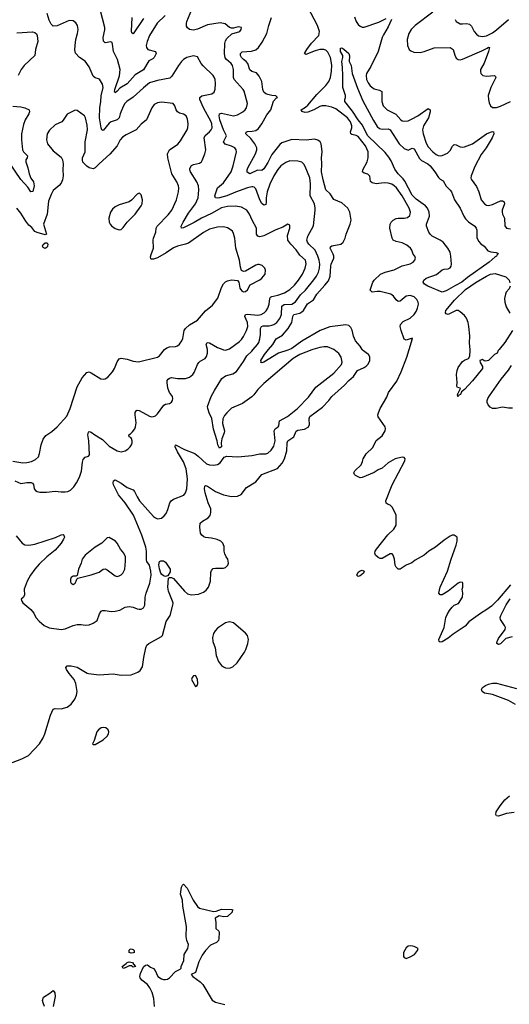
# Model space of a CAD drawing. Header units: inches. Extents: x 1550315 to 1685896, y 510706 to 640504.
# Tile 436 of 452: x 1652797 to 1657678, y 603473 to 613287. Entities that reach past the tile are written whole.
import ezdxf

# ---------------------------------------------------------------- set-up
doc = ezdxf.new("R2010")
doc.units = ezdxf.units.IN
doc.header["$MEASUREMENT"] = 0
doc.layers.add('B6650', color=7, linetype='Continuous')
doc.layers.add('B6651', color=7, linetype='Continuous')

msp = doc.modelspace()

# ---------------------------------------------------------------- linework, layer by layer
at = {"layer": 'B6650', "color": 5}
for points, elevation in [([(1652690, 605870.2), (1652819.4, 605920.6), (1652886.3, 605953.7), (1652994.7, 606070), (1653030.8, 606129.2), (1653048, 606170), (1653104, 606356), (1653130, 606414.8), (1653150, 606423), (1653210, 606418.4), (1653270, 606435.5), (1653310, 606465.5), (1653345.5, 606514.5), (1653364.2, 606555.8), (1653369.8, 606590), (1653358.2, 606670), (1653340.7, 606710), (1653290.9, 606770), (1653264.4, 606810), (1653257.6, 606830), (1653270, 606847.7), (1653310, 606846), (1653370, 606831.8), (1653470, 606774.4), (1653484.7, 606770), (1653590, 606755.3), (1653730, 606766), (1653810, 606752.4), (1653910, 606755.5), (1653975.9, 606784.1), (1653998.4, 606801.6), (1654022.5, 606837.5), (1654034, 606930), (1654054.9, 607025.1), (1654066.5, 607053.5), (1654084, 607070), (1654210, 607139.1), (1654220.9, 607150), (1654258.9, 607290), (1654296.8, 607350), (1654325, 607450), (1654325.9, 607470), (1654321.5, 607490), (1654279.4, 607590), (1654273.5, 607630), (1654280.6, 607719.4), (1654290, 607728.2), (1654310, 607727.4), (1654330, 607715.8), (1654440.3, 607590), (1654470, 607564), (1654510, 607553.6), (1654579.4, 607560.6), (1654630, 607581.3), (1654657.6, 607602.4), (1654679.6, 607630), (1654700.5, 607690), (1654702, 607778), (1654710, 607798), (1654724.5, 607815.5), (1654750, 607820.7), (1654830, 607820.7), (1654850, 607827.3), (1654871.4, 607848.6), (1654878, 607870), (1654877, 607890), (1654871.8, 607910), (1654854.7, 607934.7), (1654842.7, 607962.7), (1654836.2, 607990), (1654835.6, 608035.6), (1654822.7, 608070), (1654801.2, 608090), (1654764.9, 608104.9), (1654710, 608119.8), (1654650, 608126.3), (1654632.8, 608132.8), (1654612.3, 608150), (1654600.7, 608170), (1654591.7, 608228.3), (1654595.1, 608270), (1654619.3, 608290), (1654677.8, 608322.2), (1654695, 608345), (1654704.2, 608375.8), (1654702.9, 608410), (1654676.5, 608470), (1654645.5, 608570), (1654639.3, 608610), (1654643, 608637), (1654650, 608643.1), (1654670, 608635.8), (1654750, 608583.2), (1654830, 608550.3), (1654910, 608535.3), (1654970, 608538.4), (1655004.7, 608555.3), (1655057.2, 608622.8), (1655150, 608679.5), (1655210, 608753.1), (1655367.7, 608812.3), (1655414.6, 608865.5), (1655438.7, 608910), (1655459.1, 608990), (1655465.2, 609070), (1655471.3, 609088.7), (1655530, 609128.9), (1655553.9, 609186.1), (1655570, 609195.6), (1655635.2, 609204.8), (1655672.9, 609227.1), (1655686.2, 609250), (1655682.2, 609310), (1655690, 609333.4), (1655815.2, 609424.8), (1655878.3, 609490), (1655909.3, 609530.7), (1656036.9, 609643.1), (1656079.8, 609690), (1656125.3, 609730), (1656166.2, 609790), (1656230, 609820.2), (1656250, 609834.7), (1656270, 609854.3), (1656288, 609890), (1656287.1, 609927.1), (1656273.7, 609950), (1656213.6, 609993.6), (1656209.8, 610000)], 620), ([(1652730, 608886.8), (1652830, 608869.3), (1652870, 608871.9), (1652916.1, 608883.9), (1652956.5, 608903.5), (1652984.4, 608930), (1652996.2, 608963.8), (1653010.8, 609050), (1653030, 609105.5), (1653058.2, 609141.8), (1653116.9, 609183.1), (1653171.6, 609230), (1653265.9, 609334.1), (1653300.3, 609410), (1653370, 609626.8), (1653421.3, 609718.7), (1653468.3, 609771.7), (1653490, 609776.4), (1653510, 609768.7), (1653607.3, 609707.3), (1653630, 609703.2), (1653650, 609706.3), (1653677.5, 609722.5), (1653723.3, 609776.7), (1653742.3, 609810), (1653770, 609878), (1653790, 609908.2), (1653810, 609913.7), (1653870, 609901.7), (1653930, 609882.6), (1653981.7, 609878.3), (1654170, 609921.7), (1654190, 609935.8), (1654240.9, 609999.1), (1654242.1, 610000)], 680), ([(1652749.2, 608689.2), (1652810, 608665.3), (1652870, 608674.3), (1652913.1, 608673.1), (1652926.7, 608666.7), (1652934.6, 608654.6), (1652943.1, 608610), (1652954.3, 608594.3), (1652970, 608584.9), (1652997.4, 608577.4), (1653063.5, 608576.5), (1653150, 608588.7), (1653210, 608580.3), (1653250, 608580.4), (1653276.1, 608583.9), (1653303.8, 608596.2), (1653338.4, 608630), (1653364.2, 608670), (1653392.2, 608727.8), (1653412.8, 608787.2), (1653422.2, 608877.7), (1653430, 608902.8), (1653450, 608924.9), (1653482.5, 608937.5), (1653494, 608950), (1653487.6, 609090), (1653475.4, 609150), (1653483.3, 609176.7), (1653490, 609181.6), (1653510, 609176.5), (1653547.9, 609147.9), (1653623, 609103), (1653690, 609037.1), (1653770, 608988.5), (1653810, 608978.3), (1653849.4, 608990), (1653873.8, 609006.2), (1653899.7, 609030), (1653913.3, 609050), (1653918.7, 609070), (1653919.5, 609090), (1653912.5, 609112.5), (1653904, 609124), (1653888, 609130), (1653886, 609150), (1653901.2, 609158.8), (1653920.7, 609179.3), (1653943.7, 609210), (1653952.7, 609230), (1653957.6, 609270), (1653947.8, 609350), (1653950, 609371), (1653962.7, 609390), (1653970, 609395.5), (1653990, 609390.3), (1654090, 609334.4), (1654110, 609328.2), (1654130, 609330.6), (1654150, 609339.1), (1654170, 609357.3), (1654235.1, 609444.9), (1654250, 609453.4), (1654290, 609463), (1654310, 609474), (1654322, 609490), (1654324.5, 609510), (1654320.7, 609530), (1654290.9, 609570.9), (1654275, 609615.1), (1654266.6, 609670), (1654268.7, 609690), (1654277.4, 609702.6), (1654290, 609713.4), (1654310, 609720.3), (1654370, 609711.6), (1654450, 609710.4), (1654490, 609724.4), (1654522.9, 609750), (1654538.3, 609770), (1654569.8, 609850.2), (1654583, 609870), (1654597.2, 609882.8), (1654647.3, 609910), (1654661, 609930), (1654670, 609964.7), (1654670.8, 609990), (1654668.2, 610000)], 660), ([(1652762, 608142), (1652820.7, 608070), (1652850, 608052.7), (1652888.7, 608048.7), (1652950, 608058.5), (1653154.2, 608125.9), (1653211, 608151), (1653230, 608156), (1653238, 608150), (1653242.8, 608130), (1653235.5, 608110), (1653210.3, 608070), (1653150, 608000.5), (1653067.6, 607932.4), (1652990, 607858.5), (1652948, 607810), (1652904.7, 607750), (1652872.6, 607690), (1652843.6, 607610), (1652846.5, 607550), (1652832.3, 607527.7), (1652812.7, 607510), (1652817.1, 607490), (1652830, 607475.5), (1652909, 607409), (1652937.1, 607370), (1652958.4, 607330), (1652990, 607290.6), (1653040.7, 607250), (1653090, 607225.7), (1653210, 607208.8), (1653250, 607216), (1653330, 607248.9), (1653370, 607260.3), (1653410, 607260.3), (1653450, 607252), (1653490, 607253.7), (1653530, 607270.4), (1653570, 607299.1), (1653593.6, 607366.4), (1653610, 607393), (1653622, 607398), (1653650, 607399.5), (1653710, 607387.2), (1653749.7, 607390.3), (1653797.1, 607402.9), (1653850, 607430.4), (1653890, 607439.3), (1653930, 607433), (1653970, 607414.8), (1653990, 607410.7), (1654010, 607410.8), (1654030, 607424.9), (1654045.2, 607450), (1654049.5, 607529.5), (1654056.9, 607570), (1654094.5, 607670), (1654109, 607750), (1654105, 607790), (1654090.6, 607850), (1654066.2, 607886.2), (1654061.6, 607901.6), (1654062, 607990), (1654055.7, 608030), (1654015.9, 608150), (1653931.4, 608350), (1653850, 608471.8), (1653782, 608550), (1653733.6, 608650), (1653729.8, 608670), (1653733.2, 608690), (1653750, 608700.5), (1653810, 608666.4), (1653870, 608624.9), (1653930, 608600.3), (1653943.1, 608583.1), (1653966.9, 608530), (1653991.4, 608490), (1654130, 608335.5), (1654150, 608320.5), (1654170, 608313.4), (1654210, 608317.3), (1654238.8, 608341.2), (1654256.4, 608363.6), (1654275.3, 608404.7), (1654295.4, 608470), (1654307.9, 608492.1), (1654331, 608509), (1654432.7, 608547.3), (1654449.7, 608570.3), (1654462, 608610), (1654470.7, 608709.3), (1654458.5, 608810), (1654430, 608879.7), (1654370, 608980.5), (1654348.6, 609030), (1654349.3, 609050), (1654441.4, 609001.4), (1654543.9, 608963.9), (1654577.9, 608937.9), (1654659.5, 608859.5), (1654690, 608848.5), (1654730, 608846.4), (1654770, 608853), (1654794.5, 608870), (1654834.5, 608925.5), (1654862.5, 608937.5), (1654970, 608930.3), (1655010, 608932.6), (1655110, 608943.9), (1655190, 608960.7), (1655250, 608960.3), (1655270, 608967.7), (1655304.3, 608995.7), (1655330, 609037.1), (1655342.6, 609090), (1655335.3, 609190), (1655344.4, 609210), (1655373.6, 609230), (1655380.1, 609239.9), (1655388.4, 609290), (1655468.7, 609331.3), (1655566.9, 609413.1), (1655676.9, 609523.1), (1655750, 609625.2), (1655930, 609764.9), (1656005.4, 609850), (1656012.1, 609872.1), (1656003.6, 609923.6), (1655978.7, 609958.7), (1655930, 609999.1), (1655927.9, 610000)], 640), ([(1655718.5, 610000), (1655710, 609997.5), (1655590, 609949.8), (1655522, 609910), (1655230, 609662.4), (1655170, 609599.7), (1655133, 609547), (1655113.2, 609526.8), (1655017.1, 609462.9), (1654910, 609415.8), (1654861.1, 609370), (1654838.7, 609341.3), (1654823.5, 609310), (1654820.6, 609260.6), (1654837.6, 609190), (1654837.3, 609170), (1654812, 609110), (1654806.8, 609070), (1654810.5, 609029.5), (1654790, 609015.3), (1654774, 609050), (1654766, 609090), (1654730, 609204), (1654713.4, 609313.4), (1654686, 609370), (1654671.8, 609410), (1654669.5, 609430), (1654707.8, 609530), (1654738, 609590), (1654812.7, 609710), (1654850, 609735.8), (1654923.7, 609756.3), (1654958.5, 609781.5), (1655030, 609878.9), (1655062.1, 609937.9), (1655110, 609982.9), (1655124.8, 610000)], 640), ([(1654821.1, 610000), (1654830, 609996.5), (1654850, 609993.7), (1654869.4, 610000)], 660), ([(1655487.1, 610000), (1655470, 609992), (1655378, 609962), (1655230, 609874), (1655210, 609867.3), (1655198, 609870), (1655203.1, 609876.9), (1655202.4, 609890), (1655237.4, 609950), (1655279.2, 610000)], 620), ([(1657690, 607652.8), (1657559.5, 607500.5), (1657499.1, 607440.9), (1657452.8, 607407.2), (1657390, 607369.8), (1657276.4, 607283.6), (1657237, 607243), (1657119, 607161), (1657070, 607120.8), (1657010, 607085.6), (1656990, 607081.2), (1656979, 607090), (1656975.1, 607110), (1657029.7, 607230), (1657047, 607327), (1657060.2, 607359.8), (1657081.9, 607398.1), (1657108, 607432), (1657130, 607450.4), (1657171.5, 607468.5), (1657212.3, 607530), (1657214, 607570), (1657209, 607610), (1657215.3, 607630), (1657215.3, 607670), (1657210, 607678), (1657190, 607679), (1657170, 607669), (1657070, 607591.8), (1657010, 607555.1), (1656990, 607554), (1656977.2, 607570), (1656989.4, 607630), (1657062.7, 607790), (1657097.2, 607910), (1657148.9, 608048.9), (1657157.2, 608090), (1657158, 608130), (1657128.4, 608148.4), (1657110, 608148.7), (1657090, 608139), (1657030, 608099.3), (1656941, 608030), (1656876, 607990), (1656830, 607949.2), (1656740.7, 607899.3), (1656705.4, 607874.6), (1656650, 607849), (1656590, 607809.3), (1656570, 607809.4), (1656549.2, 607830), (1656542, 607850), (1656535.3, 607910), (1656522, 607950), (1656510, 607962), (1656490, 607962.7), (1656410, 607917.2), (1656390, 607917.3), (1656370, 607925.6), (1656344.5, 607950), (1656337.1, 607970), (1656341.8, 607990), (1656354, 608010), (1656468.5, 608151.5), (1656528.2, 608210), (1656549.7, 608250), (1656549.2, 608349.2), (1656544.7, 608364.7), (1656509.3, 608429.3), (1656489.2, 608449.2), (1656470, 608454), (1656450, 608468.7), (1656447, 608490), (1656512, 608650), (1656635.8, 608890), (1656639.7, 608910), (1656630, 608923.6), (1656610, 608925.8), (1656541.1, 608910), (1656470.2, 608870), (1656410, 608817.4), (1656370, 608799.7), (1656330, 608774.6), (1656210, 608723), (1656190, 608719.3), (1656144, 608744), (1656134, 608754), (1656129, 608770), (1656137.2, 608790), (1656200.5, 608850), (1656216.2, 608883.8), (1656220.5, 608910), (1656250, 608960.4), (1656316.6, 609023.4), (1656350, 609093), (1656410, 609139.5), (1656442.2, 609190), (1656445.7, 609210), (1656442.2, 609230), (1656372.4, 609330), (1656368.7, 609350), (1656374.2, 609370), (1656391.8, 609410), (1656455.8, 609524.3), (1656474.5, 609570), (1656556, 609684), (1656601.8, 609778.2), (1656657.7, 609922.3), (1656680.1, 610000)], 580), ([(1657576.5, 610000), (1657568.4, 609990), (1657556.4, 609963.6), (1657529.5, 609950), (1657470, 609889.8), (1657443.3, 609883.3), (1657427, 609887), (1657410, 609898.5), (1657384.4, 609890), (1657387.2, 609870), (1657410.9, 609830.9), (1657411.2, 609808.8), (1657312.5, 609687.5), (1657230, 609600.5), (1657202, 609578), (1657190.3, 609550), (1657174.9, 609545.1), (1657170, 609529.6), (1657166, 609530), (1657162.7, 609550), (1657192.7, 609610), (1657190, 609615.3), (1657162, 609622), (1657153.6, 609633.6), (1657157.2, 609670), (1657152.1, 609752.1), (1657157, 609790), (1657170, 609820.2), (1657210, 609878.9), (1657230, 609893.7), (1657271.1, 609908.9), (1657285.6, 609934.4), (1657289.7, 609990), (1657288.7, 610000)], 560), ([(1657710, 609414.8), (1657670, 609415.1), (1657610, 609423.6), (1657547.8, 609412.2), (1657510, 609413.1), (1657486.3, 609426.4), (1657467.9, 609447.9), (1657459.1, 609470), (1657458, 609490), (1657463.4, 609510), (1657481.3, 609538.7), (1657597.6, 609702.4), (1657670, 609793.1), (1657699.5, 609840.5)], 560), ([(1657705.8, 607134.2), (1657642.3, 607117.7), (1657590, 607066.3), (1657570, 607060.9), (1657554, 607070), (1657553.6, 607073.6), (1657556.2, 607090), (1657570, 607119.1), (1657638.3, 607210), (1657638.8, 607230), (1657631, 607249), (1657589.9, 607309.9), (1657587.5, 607330), (1657592.8, 607350), (1657645.8, 607454.2), (1657685.8, 607514.2)], 580), ([(1657740, 606460), (1657670, 606502.4), (1657510, 606561.4), (1657430, 606574.3), (1657406.6, 606590), (1657399.6, 606610), (1657411.6, 606630), (1657440.7, 606650), (1657470, 606664.7), (1657510, 606675.2), (1657550, 606672.3), (1657750, 606620.8)], 580), ([(1657726, 605386), (1657650, 605375.1), (1657570, 605349.3), (1657549, 605350), (1657544.5, 605364.5), (1657548.2, 605390), (1657586.3, 605450), (1657633.6, 605510), (1657679.3, 605550)], 580), ([(1654139.7, 603450), (1654133.5, 603530), (1654118.2, 603590), (1654096.2, 603636.2), (1654071.5, 603670), (1654014.2, 603714.1), (1653997.2, 603737.2), (1653995.1, 603750), (1654000.7, 603779.3), (1654030, 603844.9), (1654050, 603864.4), (1654070, 603866), (1654102.8, 603842.7), (1654130.5, 603830), (1654146.4, 603810), (1654175.5, 603750), (1654210, 603728.5), (1654230, 603720.4), (1654250, 603719.3), (1654270, 603723), (1654290, 603738), (1654350, 603801.3), (1654397.5, 603822.5), (1654407.8, 603832.2), (1654408.4, 603850), (1654434.2, 603910), (1654436.9, 603970), (1654473.6, 604030), (1654479.7, 604070), (1654464, 604110), (1654456.9, 604150), (1654459.6, 604250), (1654424.7, 604450), (1654419.5, 604510), (1654399.3, 604570), (1654410, 604642), (1654419, 604661), (1654430, 604671), (1654467.3, 604630), (1654528, 604510), (1654568.7, 604448.7), (1654590.4, 604430.4), (1654730, 604399.3), (1654757.6, 604402.4), (1654810, 604421.3), (1654918, 604418), (1654922, 604410), (1654916, 604404), (1654914, 604390), (1654870, 604349.2), (1654830, 604345.2), (1654785.2, 604354.8), (1654744.7, 604330), (1654751.3, 604290), (1654752, 604230), (1654781, 604201), (1654786, 604190), (1654784, 604130), (1654778.8, 604110), (1654758.8, 604090), (1654698.6, 604061.4), (1654649.3, 604010.7), (1654616.8, 603963.2), (1654582.7, 603897.3), (1654550.2, 603789.8), (1654505.5, 603770), (1654522.6, 603750), (1654596.8, 603696.8), (1654623.9, 603670), (1654715.1, 603515.1), (1654750, 603495.3), (1654842.8, 603470)], 580), ([(1653046, 603450), (1653030, 603488), (1653026, 603510), (1653034.6, 603545.4), (1653097, 603583), (1653130.9, 603610.9), (1653146.4, 603586.4), (1653150.5, 603550.5), (1653130.5, 603450)], 580)]:
    msp.add_lwpolyline(points, dxfattribs=dict(at, elevation=elevation))
for points, elevation in [([(1653690, 608125.2), (1653670, 608121.2), (1653616, 608070), (1653550.7, 608030), (1653450, 607949.3), (1653421.6, 607910), (1653410.4, 607869.6), (1653382.8, 607810), (1653372, 607748), (1653358, 607742), (1653330, 607742), (1653310, 607726), (1653304.7, 607710), (1653305.4, 607685.4), (1653312, 607670), (1653330, 607658), (1653350, 607672), (1653362, 607690), (1653368.4, 607711.6), (1653378, 607722), (1653510, 607753), (1653570, 607774), (1653590, 607781.3), (1653630, 607810.4), (1653650, 607814), (1653670, 607803.1), (1653750, 607742.4), (1653770, 607738.4), (1653790, 607742.4), (1653810, 607753), (1653827, 607770), (1653844.7, 607810), (1653853.3, 607890), (1653852.7, 607932.7), (1653836.2, 607970), (1653800.7, 608010), (1653770, 608069), (1653753.2, 608090)], 660), ([(1654250, 607737.6), (1654230, 607743.4), (1654210, 607758.8), (1654203.4, 607770), (1654190, 607814), (1654185.2, 607854.8), (1654190, 607886), (1654205.6, 607894.4), (1654230, 607894), (1654250, 607879.1), (1654296.5, 607810), (1654296.8, 607783.2), (1654275.2, 607744.8), (1654270, 607742.7)], 620), ([(1656170, 607737.2), (1656157.2, 607750), (1656170, 607779.1), (1656190, 607794), (1656210, 607799.3), (1656232.7, 607790), (1656224, 607770), (1656190, 607743.7)], 580), ([(1654890, 607283.6), (1654850, 607274), (1654770, 607221.6), (1654745.3, 607194.7), (1654730.3, 607170), (1654720.3, 607130), (1654724.2, 607090), (1654745.5, 607025.5), (1654756.1, 606950), (1654778.5, 606890), (1654810, 606850.3), (1654830, 606835.8), (1654850, 606825.2), (1654890, 606823.2), (1654921.8, 606838.2), (1654964.1, 606875.9), (1655036.8, 606983.2), (1655051.1, 607010), (1655071.5, 607068.5), (1655076.8, 607110), (1655068.6, 607148.6), (1655050, 607173.6), (1654930, 607275.6)], 620), ([(1654550, 606749.2), (1654530, 606746), (1654516.3, 606730), (1654510.7, 606710), (1654550, 606641), (1654568, 606650), (1654571.8, 606670), (1654570, 606715.3)], 620), ([(1653630, 606233.5), (1653610, 606229.6), (1653581.6, 606210), (1653564.9, 606190), (1653538.5, 606101.5), (1653524.7, 606070), (1653530, 606062), (1653550, 606062.8), (1653630, 606108.4), (1653670, 606145.5), (1653681.6, 606170), (1653685.1, 606190), (1653679.5, 606210), (1653657.2, 606230)], 620), ([(1656695.9, 604055.9), (1656670, 604051.6), (1656650, 604037), (1656622.4, 603990), (1656623.8, 603950), (1656630, 603938.8), (1656650, 603930.5), (1656690, 603945.3), (1656733.6, 603970), (1656763.7, 604010), (1656768.7, 604030), (1656729.5, 604049.5)], 620), ([(1653910, 603982.7), (1653889, 603990), (1653890, 604014), (1653898, 604022), (1653910, 604024.7), (1653930, 604018), (1653938, 604010), (1653938, 603990), (1653930, 603985.2)], 580), ([(1653930, 603842), (1653918, 603850), (1653916.4, 603856.4), (1653890, 603858), (1653850, 603835.3), (1653830, 603829), (1653818, 603850), (1653860.4, 603879.6), (1653868, 603890), (1653890, 603894.8), (1653922, 603890), (1653931.6, 603871.6), (1653950.8, 603850.8)], 580)]:
    msp.add_lwpolyline(points, close=True, dxfattribs=dict(at, elevation=elevation))
at = {"layer": 'B6651', "color": 5}
for points, elevation in [([(1654247, 613330), (1654167.7, 613252.3), (1654092, 613130), (1654066.7, 613070), (1654059, 613030), (1654060.9, 613010), (1654073.4, 612990), (1654150.6, 612970), (1654157, 612950), (1654138.7, 612910), (1654123, 612897), (1654083.4, 612876.6), (1654032.3, 612787.7), (1653950, 612737.3), (1653870, 612646.5), (1653797.1, 612602.9), (1653770, 612573.3), (1653750, 612559.5), (1653743.5, 612570), (1653744.4, 612590), (1653792.1, 612727.9), (1653798.4, 612790), (1653771.7, 612891.7), (1653732, 612970), (1653723.5, 613043.5), (1653718, 613058), (1653707.2, 613067.2), (1653650, 613056.2), (1653634.2, 613074.1), (1653630.9, 613110), (1653646.2, 613186.2), (1653645.1, 613210), (1653601, 613390)], 640), ([(1655124.8, 610000), (1655168.1, 610050), (1655180.7, 610070), (1655192.8, 610107.2), (1655199.3, 610150), (1655197.4, 610210), (1655206.6, 610230), (1655224.8, 610235.2), (1655284.3, 610235.7), (1655310, 610241), (1655331.3, 610248.7), (1655361.4, 610270), (1655390, 610307.6), (1655405.9, 610350), (1655410, 610433), (1655433.2, 610446.8), (1655510, 610452.8), (1655545.3, 610474.7), (1655596.2, 610543.8), (1655646, 610590), (1655730, 610693.5), (1655757.6, 610730), (1655776.9, 610770), (1655785.9, 610810), (1655788.1, 610850), (1655783, 610890), (1655770.4, 610930.4), (1655741.4, 610990), (1655679.8, 611050), (1655666.2, 611070), (1655661, 611090), (1655671.1, 611128.9), (1655726.2, 611233.8), (1655743.4, 611390), (1655744, 611410), (1655735.3, 611450), (1655694, 611530), (1655698, 611650), (1655690, 611711.6), (1655644.4, 611824.4), (1655630, 611848), (1655610, 611866.9), (1655570, 611878.2), (1655490, 611878.7), (1655450, 611864.7), (1655399.5, 611830), (1655370, 611793.3), (1655330.2, 611730), (1655292, 611648), (1655265.5, 611570), (1655254.5, 611510), (1655255.6, 611464.4), (1655250, 611445.6), (1655239.7, 611440.3), (1655230, 611437.2), (1655210, 611454.5), (1655190, 611492.4), (1655150, 611602.4), (1655136.1, 611616.1), (1655121.2, 611621.2), (1655110, 611622.5), (1655070, 611612.5), (1654950, 611568.5), (1654863.1, 611530), (1654789.9, 611509.9), (1654770, 611506.8), (1654749.7, 611510), (1654741.6, 611530), (1654769.8, 611610), (1654830, 611659.7), (1654906.6, 611770), (1654926.2, 611830), (1654958.3, 611970), (1654956.3, 611990), (1654942.9, 612010), (1654910, 612026.4), (1654847.3, 612047.3), (1654830, 612069.3), (1654859.8, 612130), (1654830.3, 612190.3), (1654793.9, 612290), (1654785.7, 612330), (1654789.8, 612350), (1654810, 612356.3), (1654929.8, 612330.2), (1654970, 612337.4), (1655022, 612370), (1655043.6, 612390), (1655058, 612410), (1655066.9, 612450), (1655034.7, 612574.7), (1655025.7, 612590), (1654935.3, 612690), (1654928, 612710), (1654927.2, 612790), (1654917.4, 612830), (1654906.2, 612850), (1654859.1, 612890), (1654846.8, 612906.8), (1654838.4, 612950), (1654843.1, 613050), (1654850, 613077.3), (1654861.4, 613098.6), (1654912.9, 613147.1), (1654992.7, 613170), (1655005.2, 613190), (1655008, 613210), (1654975.5, 613215.5), (1654930, 613204), (1654910, 613204), (1654890, 613209), (1654846, 613246), (1654796.3, 613256.3), (1654670, 613234.8), (1654570, 613193.5), (1654530, 613183.1), (1654489, 613189), (1654470, 613204.2), (1654461.3, 613221.3), (1654458.8, 613250), (1654462.8, 613270), (1654512.7, 613390)], 640), ([(1656680.1, 610000), (1656711.8, 610110), (1656710, 610114), (1656695.3, 610104.7), (1656690, 610106.6), (1656650, 610091.8), (1656630, 610102.7), (1656599.7, 610190), (1656591.2, 610230), (1656593, 610250), (1656620.3, 610279.7), (1656690, 610312), (1656730, 610347.4), (1656750, 610377.1), (1656764.7, 610410), (1656772.4, 610450), (1656770.9, 610470.9), (1656757.6, 610497.6), (1656730, 610524.2), (1656710, 610532.6), (1656690, 610536.9), (1656650, 610532.8), (1656590, 610482), (1656570, 610477), (1656550, 610493.6), (1656525.1, 610530), (1656497.6, 610550), (1656390, 610577.4), (1656361.7, 610578.3), (1656309.8, 610569.8), (1656292.3, 610590), (1656317.6, 610670), (1656329.6, 610690), (1656394.5, 610750), (1656441.2, 610770), (1656530, 610792.6), (1656610, 610834.9), (1656690, 610852.2), (1656719.5, 610870), (1656735.1, 610890), (1656743.7, 610910), (1656736, 610930), (1656719.3, 610950), (1656705.2, 610990), (1656693.2, 611010), (1656658, 611038), (1656610, 611062.9), (1656550, 611074.7), (1656520.7, 611090), (1656511, 611111), (1656488.6, 611210), (1656491.1, 611250), (1656501.1, 611270), (1656519.6, 611290), (1656550, 611306.3), (1656570, 611310.3), (1656631.2, 611308.8), (1656664.7, 611315.3), (1656685.1, 611334.9), (1656691.3, 611350), (1656692.4, 611370), (1656678.7, 611410), (1656610, 611531), (1656553.1, 611610), (1656531.1, 611630), (1656506.7, 611646.7), (1656470, 611658), (1656430, 611660.3), (1656350, 611652.5), (1656310, 611660.4), (1656295.7, 611675.7), (1656286.4, 611726.4), (1656278.9, 611738.9), (1656266.9, 611746.9), (1656230, 611757.7), (1656213.3, 611770), (1656216.8, 611790), (1656259.9, 611870), (1656269.8, 611910), (1656270.7, 611970), (1656244.1, 612030), (1656170, 612124.2), (1656150, 612134.1), (1656110, 612141), (1656098, 612150), (1656095.8, 612170), (1656107.9, 612210), (1656108.7, 612230), (1656094.5, 612270), (1656064.7, 612310), (1655950, 612398.2), (1655910, 612414.5), (1655850, 612428), (1655810, 612428.5), (1655790, 612422.8), (1655730, 612387.6), (1655670, 612364.6), (1655642.5, 612362.5), (1655611.1, 612371.1), (1655603.6, 612390), (1655645.4, 612414.6), (1655670, 612435.7), (1655758.1, 612541.9), (1655849.1, 612630), (1655879.2, 612670), (1655895, 612710), (1655907.3, 612772.7), (1655907.6, 612832.4), (1655895.4, 612910), (1655870, 612962.9), (1655850, 612983), (1655830, 612990.4), (1655790, 612988.9), (1655742, 612978), (1655650, 612940.4), (1655636.9, 612950), (1655658.4, 612990), (1655706.7, 613053.3), (1655778.7, 613130), (1655786.1, 613170), (1655767.5, 613230), (1655671, 613411)], 580), ([(1654869.4, 610000), (1654890, 610006.7), (1654990, 610080.3), (1655010, 610100.3), (1655029.2, 610130.7), (1655058.5, 610190), (1655071.2, 610228.8), (1655067.3, 610270), (1655040.3, 610330), (1655047, 610350), (1655067.8, 610352.2), (1655170, 610342.7), (1655205.6, 610350), (1655233.9, 610366.1), (1655254, 610386), (1655270, 610410.4), (1655282.7, 610450), (1655291.2, 610508.8), (1655298.9, 610521.1), (1655310.5, 610529.5), (1655370, 610542.6), (1655436, 610564), (1655490, 610596.8), (1655537.6, 610642.4), (1655576.8, 610690), (1655615.8, 610750), (1655643.7, 610810), (1655652.3, 610852.3), (1655646.9, 610890), (1655590, 610940.4), (1655553.5, 610993.5), (1655498.7, 611050), (1655472, 611090), (1655465.6, 611134.4), (1655489, 611209), (1655490, 611238), (1655470, 611248.7), (1655421.3, 611218.7), (1655350, 611191.1), (1655230, 611133.5), (1655190, 611123.9), (1655170, 611128), (1655158, 611150), (1655158, 611210), (1655114.5, 611290), (1655088.4, 611350), (1655060.5, 611390), (1655010, 611419.8), (1654950, 611427), (1654870, 611423.4), (1654810, 611411.3), (1654710, 611354.8), (1654610, 611308.1), (1654535.4, 611264.6), (1654430, 611213.6), (1654409.4, 611210), (1654408.4, 611230), (1654427.5, 611270), (1654480.4, 611359.7), (1654548.9, 611450), (1654575.3, 611510), (1654584.7, 611590), (1654580.4, 611630), (1654563.5, 611670), (1654500.4, 611770), (1654493.7, 611790), (1654495.1, 611804.9), (1654510, 611832.2), (1654530, 611842), (1654590, 611855.5), (1654609.3, 611870), (1654617.7, 611882.3), (1654643.9, 611950), (1654653.6, 611990), (1654636.5, 612110), (1654646.5, 612133.5), (1654690, 612170.3), (1654706.6, 612190), (1654714.8, 612210), (1654714.4, 612250), (1654706.6, 612270), (1654629.1, 612410), (1654591.6, 612490), (1654593.1, 612510), (1654612.5, 612527.5), (1654713.3, 612546.7), (1654736.4, 612563.6), (1654745.1, 612594.9), (1654747.9, 612650), (1654744.8, 612690), (1654735, 612715), (1654725.1, 612730), (1654625.6, 612825.6), (1654606, 612850), (1654570, 612916), (1654530, 612927), (1654462.8, 612910), (1654430.6, 612890), (1654410, 612869.5), (1654379.5, 612830), (1654315.1, 612724.9), (1654295, 612705), (1654170, 612681.8), (1654090, 612656.1), (1654030, 612608.7), (1653930, 612513.3), (1653865.3, 612470), (1653847.1, 612452.9), (1653830, 612423), (1653799, 612350), (1653790, 612308), (1653770.4, 612290), (1653710.7, 612269.3), (1653690, 612254.8), (1653630, 612182.6), (1653615.1, 612190), (1653608, 612208), (1653593.7, 612310), (1653597.7, 612410), (1653607.7, 612470), (1653610.4, 612529.6), (1653629.8, 612610), (1653623.3, 612643.3), (1653593.7, 612693.7), (1653550, 612706.6), (1653530, 612722.4), (1653490, 612816.2), (1653450, 612874), (1653392.7, 612910), (1653353.4, 612953.4), (1653348.1, 612988.1), (1653349.7, 613029.7), (1653357.7, 613090), (1653374.7, 613150), (1653379.7, 613190), (1653373.3, 613230), (1653355.4, 613255.4), (1653330, 613274), (1653290, 613279.6), (1653170, 613225.1), (1653130, 613222.7), (1653110, 613244), (1653090, 613281.2), (1653072.8, 613350)], 660), ([(1654030, 613299.8), (1653930, 613145.1), (1653916.9, 613156.9), (1653911.2, 613171.2), (1653919.7, 613310)], 620), ([(1655279.2, 610000), (1655321, 610050), (1655354.7, 610105.3), (1655416.7, 610143.3), (1655473.5, 610210), (1655509.9, 610270), (1655520.2, 610330), (1655530, 610348.9), (1655590, 610363.2), (1655610, 610373.7), (1655627.1, 610390), (1655666.8, 610453.2), (1655725.3, 610494.7), (1655760.3, 610550), (1655840.6, 610639.4), (1655874.3, 610685.7), (1655893.2, 610730), (1655897.5, 610830), (1655902, 610850), (1655929, 610910), (1655929.1, 610930), (1655922, 610950), (1655891.1, 611010), (1655895.4, 611024.6), (1655910, 611033.8), (1655997.2, 611050), (1656022.4, 611070), (1656042.4, 611110), (1656051.5, 611150), (1656093, 611250), (1656100.5, 611290), (1656089.8, 611370), (1656068.5, 611410), (1656010, 611460.9), (1655930, 611495.4), (1655893.3, 611550), (1655850.6, 611590.6), (1655822.6, 611690), (1655806.2, 611770), (1655810.9, 611850.9), (1655804.4, 611910), (1655811.8, 611970), (1655805.6, 612025.6), (1655801.1, 612050), (1655791.3, 612070), (1655770, 612087.6), (1655734.7, 612094.7), (1655653.7, 612086.3), (1655510, 612093.8), (1655410, 612060.3), (1655390, 612043.9), (1655310, 611942.9), (1655270, 611862.9), (1655230, 611800.3), (1655210, 611785.1), (1655167.6, 611787.6), (1655090, 611750.8), (1655066.4, 611766.4), (1655064.5, 611790), (1655070.5, 611810), (1655148.7, 611950), (1655161.3, 611990), (1655161.7, 612010), (1655141.7, 612050), (1655101.4, 612101.4), (1655051.5, 612150), (1655053.8, 612166.2), (1655070, 612173.8), (1655115.1, 612175.1), (1655150, 612181.6), (1655177.9, 612202.1), (1655210, 612248.1), (1655262, 612338), (1655300.3, 612390), (1655326.5, 612473.5), (1655355.1, 612504.9), (1655368, 612510), (1655350, 612528), (1655310, 612531.6), (1655270, 612541.3), (1655250, 612548.2), (1655230, 612565.6), (1655219.8, 612590), (1655210.9, 612670), (1655184.9, 612724.9), (1655156.5, 612756.5), (1655110, 612770.9), (1655090, 612788.3), (1655072.4, 612850), (1655054.6, 612870), (1655027, 612890), (1655009.3, 612910), (1655000.2, 612930), (1654998.9, 612950), (1655014.3, 612965.7), (1655107.9, 612972.1), (1655152.5, 612987.5), (1655177.7, 613010), (1655215.6, 613064.4), (1655259.7, 613150), (1655279.7, 613230), (1655307.4, 613310)], 620), ([(1656136.4, 613316.4), (1656153.2, 613270), (1656170, 613240.3), (1656190, 613221.5), (1656210, 613213.6), (1656232.7, 613212.7), (1656377.6, 613262.4), (1656450, 613298.5)], 580), ([(1656504.2, 613290), (1656470, 613214.2), (1656423, 613137), (1656411.5, 613110), (1656372, 612970), (1656298.3, 612821.7), (1656256.3, 612750), (1656251, 612730), (1656256.3, 612690), (1656270, 612657.6), (1656290, 612627.7), (1656330, 612599.1), (1656384.4, 612584.4), (1656406, 612570), (1656407.2, 612470), (1656421.5, 612430), (1656461.1, 612390), (1656546.2, 612346.2), (1656596.4, 612290), (1656610, 612279.5), (1656630, 612274.3), (1656670, 612279.7), (1656710, 612297.8), (1656765.7, 612330), (1656870, 612402.6), (1656888.2, 612390), (1656887.9, 612367.9), (1656871.3, 612310), (1656822.3, 612230), (1656814.2, 612190), (1656818, 612150), (1656850, 612055.8), (1656870, 612020.3), (1656915.6, 611970), (1656950, 611943.6), (1656970, 611934), (1656990, 611930.3), (1657010, 611934.6), (1657062.7, 611957.3), (1657090, 611983.1), (1657112.4, 612027.6), (1657130, 612043.6), (1657150, 612040.2), (1657190, 612019.7), (1657210, 612015), (1657230, 612018.4), (1657310, 612050.7), (1657451.3, 612150), (1657490, 612167.4), (1657510, 612172.4), (1657521, 612170), (1657525.5, 612150), (1657506, 612110), (1657446.8, 612010), (1657398.3, 611941.7), (1657336, 611824), (1657297.6, 611730), (1657294.3, 611710), (1657297.7, 611697.7), (1657350, 611625.7), (1657373.6, 611570), (1657398.3, 611490), (1657430, 611450.2), (1657450, 611438.8), (1657470, 611435.9), (1657510, 611444.2), (1657590, 611480.2), (1657610, 611482), (1657628.5, 611470), (1657629.1, 611450), (1657607.5, 611390), (1657606.2, 611370), (1657610.3, 611350), (1657630.2, 611310), (1657632.9, 611232.9), (1657650, 611210.4), (1657690, 611201.1)], 580), ([(1656916.6, 613363.4), (1656739.7, 613230), (1656698.9, 613190), (1656676.9, 613150), (1656660.7, 613090), (1656663.1, 613030), (1656680.4, 612990), (1656696.9, 612976.9), (1656725, 612964.9), (1656790, 612960.3), (1656830, 612968.9), (1656930, 613007.6), (1657090, 613008.5), (1657119.3, 612990), (1657133.6, 612933.6), (1657150, 612903), (1657169, 612889), (1657187.7, 612887.7), (1657210, 612892.4), (1657404.5, 612975.5), (1657457.5, 613002.5), (1657470, 613013.6), (1657480.7, 613010), (1657471.5, 612970), (1657426, 612854), (1657392.2, 612790), (1657390.4, 612770), (1657393, 612750), (1657416, 612730), (1657450, 612724.9), (1657530, 612731.3), (1657542, 612722), (1657544.6, 612710), (1657492.9, 612610), (1657468.2, 612530), (1657470.2, 612490), (1657478.4, 612458.4), (1657490.4, 612430), (1657511.5, 612411.5), (1657550, 612413.4), (1657590, 612426.6), (1657690, 612471.2)], 620), ([(1657138, 613290), (1657147.7, 613270), (1657190, 613247), (1657210, 613244.2), (1657250, 613248.7), (1657282, 613242), (1657301.8, 613221.8), (1657327.6, 613170), (1657350, 613141.1), (1657370, 613127.7), (1657410, 613119.2), (1657450, 613127.2), (1657510, 613157.2), (1657550, 613185.9), (1657670, 613288.6)], 640), ([(1652770, 613154.4), (1652924.5, 613164.5), (1652950, 613158.8), (1652964.5, 613144.5), (1652970.7, 613130), (1652977.3, 613070), (1652956.3, 612990), (1652947.7, 612930), (1652842.8, 612830), (1652810.5, 612789.5), (1652782.8, 612730)], 660), ([(1652730, 612423.8), (1652810, 612417), (1652850, 612407), (1652890.6, 612390), (1652894.4, 612370), (1652888.5, 612350), (1652852.8, 612287.2), (1652836.5, 612243.5), (1652816.5, 612150), (1652814.7, 612090), (1652825.3, 611990), (1652836.2, 611970), (1652875.3, 611930), (1652870.4, 611910), (1652858.8, 611890), (1652858.3, 611870), (1652879.4, 611810), (1652890.9, 611750), (1652908.5, 611708.5), (1652934.2, 611670), (1652939.4, 611650), (1652940.1, 611630), (1652930, 611576), (1652910, 611569.6), (1652878, 611618), (1652810, 611692.5), (1652690, 611871.7)], 660), ([(1654242.1, 610000), (1654263, 610017), (1654290, 610027.4), (1654350, 610030.3), (1654370, 610037.6), (1654390, 610052.7), (1654413.5, 610086.5), (1654423.5, 610110), (1654438.4, 610190), (1654448.9, 610210), (1654490, 610244.7), (1654568.3, 610291.7), (1654650, 610385.3), (1654718.2, 610441.8), (1654771.2, 610510), (1654810, 610616.3), (1654830, 610652.7), (1654850, 610674), (1654870, 610684.4), (1654910, 610692.7), (1654967.1, 610687.1), (1654981, 610670), (1654990.7, 610610), (1655010, 610587.3), (1655030, 610574), (1655050, 610577.3), (1655070, 610596), (1655095.9, 610644.1), (1655190, 610693), (1655211.8, 610710), (1655243.7, 610750), (1655249.3, 610789.3), (1655241.2, 610810), (1655215.9, 610835.9), (1655185.4, 610845.4), (1655170, 610847.3), (1655150, 610841.6), (1655050, 610779.3), (1655030, 610777.2), (1655010, 610788.7), (1654998.7, 610818.7), (1654989.7, 610890), (1654950.9, 611010), (1654941, 611110), (1654930, 611156), (1654917.6, 611177.6), (1654896.8, 611196.8), (1654870, 611212.6), (1654830, 611223.1), (1654770, 611220.3), (1654690, 611200.3), (1654630, 611165.3), (1654480, 611060), (1654450, 611048.2), (1654370, 611028.2), (1654330, 611011.6), (1654257.8, 610962.2), (1654170, 610911.9), (1654130, 610901), (1654110, 610899.5), (1654104, 610904), (1654102.2, 610922.3), (1654107.2, 610947.2), (1654129.8, 611010), (1654127.9, 611087.9), (1654131.7, 611110), (1654153.5, 611170), (1654158.9, 611210), (1654167.1, 611230), (1654277.2, 611342.8), (1654315.5, 611390), (1654361.6, 611490), (1654381.6, 611570), (1654384.1, 611610), (1654380.8, 611630), (1654363.8, 611670), (1654315, 611750), (1654273.3, 611910), (1654271.1, 611950), (1654290.9, 611989.1), (1654372.5, 612047.5), (1654401.1, 612078.9), (1654465.4, 612190), (1654473.3, 612210), (1654475.3, 612250), (1654470, 612294), (1654455.8, 612330), (1654430, 612346.9), (1654390, 612356.9), (1654370, 612369.5), (1654355.6, 612390), (1654345.1, 612430), (1654329, 612450), (1654210, 612465.1), (1654170, 612459.7), (1654137.7, 612442.3), (1654113.1, 612406.9), (1654062.4, 612290), (1654010, 612244.4), (1653959.5, 612190), (1653859.4, 612140.6), (1653823.3, 612116.7), (1653800.2, 612090), (1653769.5, 612030.5), (1653695, 611945), (1653588.7, 611850), (1653551.1, 611808.9), (1653530, 611800.5), (1653490, 611809.7), (1653466.4, 611826.4), (1653427.2, 611867.2), (1653422.2, 611890), (1653424.4, 611910), (1653450.8, 611970), (1653448.7, 612070), (1653472.4, 612190), (1653470, 612235.3), (1653454.7, 612310), (1653442, 612330), (1653370, 612381.3), (1653350, 612383.6), (1653270, 612343.7), (1653230, 612284), (1653216, 612270), (1653150, 612239.3), (1653094.7, 612185.3), (1653070.4, 612149.6), (1653065.7, 612090), (1653075.3, 612050), (1653130, 611980.4), (1653210, 611918), (1653225.3, 611890), (1653230.3, 611850.3), (1653227.2, 611790), (1653232, 611730), (1653224.4, 611690), (1653210, 611657.2), (1653190, 611634.5), (1653130, 611583.7), (1653110, 611546), (1653083.2, 611476.8), (1653072.4, 611347.6), (1653036.3, 611250), (1653064.7, 611150), (1653050, 611141.2), (1652970, 611164.5), (1652950, 611176), (1652917.2, 611217.2), (1652890, 611240.4), (1652858, 611278), (1652810, 611359.5), (1652770, 611409.3)], 680), ([(1657288.7, 610000), (1657282.2, 610062.2), (1657285.3, 610134.7), (1657276.3, 610230), (1657267.9, 610267.9), (1657250, 610310.9), (1657230, 610337.1), (1657190, 610375.3), (1657170, 610387.8), (1657150, 610389.8), (1657070, 610348.6), (1657050, 610354.5), (1657043.8, 610363.8), (1657041.1, 610370), (1657046.6, 610390), (1657132.8, 610490), (1657242.3, 610597.7), (1657347.6, 610672.4), (1657450, 610731.6), (1657490.1, 610750.1), (1657536.7, 610756.7), (1657645.2, 610725.2), (1657677.3, 610690), (1657684.9, 610664.9)], 560), ([(1657685.5, 610630), (1657675.8, 610604.2), (1657647.3, 610570), (1657638.8, 610550), (1657630.6, 610509.4), (1657632.7, 610470), (1657645.5, 610425.5), (1657682, 610362)], 560), ([(1656209.8, 610000), (1656190, 610032.6), (1656145.3, 610085.3), (1656126.6, 610133.4), (1656111.9, 610191.9), (1656098.7, 610218.7), (1656078.2, 610238.2), (1656050, 610246.3), (1655890, 610224.5), (1655794.3, 610190), (1655610, 610082.7), (1655508.7, 610010), (1655487.1, 610000)], 620), ([(1657710.1, 610190), (1657632.1, 610067.9), (1657576.5, 610000)], 560), ([(1654668.2, 610000), (1654655.1, 610050), (1654666, 610070), (1654690, 610067.4), (1654770, 610020.2), (1654821.1, 610000)], 660), ([(1655927.9, 610000), (1655867.3, 610027.3), (1655830, 610027.6), (1655790, 610020.7), (1655718.5, 610000)], 640)]:
    msp.add_lwpolyline(points, dxfattribs=dict(at, elevation=elevation))
for points, elevation in [([(1656410, 612195), (1656470, 612200.7), (1656490, 612190.2), (1656579.4, 612050), (1656630, 612003.5), (1656670, 611987.2), (1656710, 612007.7), (1656730, 612000.5), (1656782.6, 611902.6), (1656803.9, 611883.9), (1656865.5, 611850), (1656888.3, 611830), (1656937.2, 611770), (1656973.5, 611713.5), (1656990, 611696.5), (1657019.7, 611679.7), (1657047.2, 611627.2), (1657090, 611587.9), (1657102.2, 611570), (1657131.8, 611491.8), (1657189.1, 611410), (1657225.5, 611330), (1657243.1, 611303.1), (1657270, 611273.1), (1657333, 611230), (1657348.2, 611210), (1657353.7, 611190), (1657354.6, 611114.6), (1657370, 611078.8), (1657393.8, 611053.8), (1657428.7, 611028.7), (1657463.2, 610983.2), (1657492.8, 610972.8), (1657547.1, 610967.1), (1657560.5, 610960.5), (1657568, 610950), (1657556.5, 610943.5), (1657550.2, 610930), (1657536.7, 610923.3), (1657476.8, 610870), (1657262.7, 610717.3), (1657205.9, 610670), (1657141.5, 610638.5), (1657050, 610583.8), (1657010, 610569.8), (1656865.6, 610630), (1656831.6, 610650), (1656819.5, 610670), (1656826.6, 610690), (1656850, 610712), (1656952.3, 610747.7), (1657010, 610792.3), (1657030, 610799.7), (1657070, 610803.5), (1657090, 610812.7), (1657099.7, 610830), (1657102.7, 610850), (1657095.8, 610930), (1657087.6, 610970), (1657066.4, 611010), (1657017.8, 611070), (1656990, 611090.4), (1656910, 611130.6), (1656889.3, 611149.3), (1656876.3, 611170), (1656852.8, 611230), (1656853.8, 611250), (1656883.2, 611330), (1656881, 611370), (1656863.4, 611410), (1656844.4, 611430), (1656750, 611499.3), (1656710, 611538.4), (1656638.3, 611678.3), (1656621, 611701), (1656570.7, 611750), (1656535.6, 611795.6), (1656499.2, 611879.2), (1656477.1, 611917.1), (1656441.8, 611961.8), (1656268.1, 612130), (1656250, 612159.2), (1656216.1, 612236.1), (1656172, 612290), (1656114.8, 612374.8), (1656038.4, 612470), (1656037, 612490), (1656043.7, 612510), (1656043.7, 612530), (1656017.2, 612610), (1656019.2, 612730), (1656015.6, 612810), (1656007.6, 612870), (1656019.6, 612910), (1656018.4, 612930), (1655994.5, 612970), (1655996.4, 613003.6), (1656010, 613006.8), (1656030, 612994), (1656078, 612950), (1656085.8, 612925.8), (1656081.6, 612870), (1656103, 612830), (1656111.3, 612750), (1656163.9, 612603.9), (1656219.6, 612479.6), (1656323.6, 612283.6), (1656362.2, 612222.2), (1656383.5, 612203.5), (1656397.7, 612197.7)], 560), ([(1653990, 611556.9), (1653970, 611547.6), (1653912.6, 611487.4), (1653890, 611471.1), (1653790, 611443.1), (1653750, 611423.1), (1653722, 611398), (1653703.2, 611370), (1653685.8, 611310), (1653689, 611270), (1653698, 611250), (1653713, 611233), (1653750, 611206.4), (1653790, 611193), (1653810, 611196.3), (1653830, 611216.3), (1653868.5, 611270), (1653950, 611348.4), (1654008.8, 611430), (1654018.4, 611450), (1654020.9, 611490), (1654010, 611542.7), (1653994.9, 611554.9)], 720), ([(1653050, 611007.4), (1653030, 611017.2), (1653025.7, 611030), (1653030, 611046), (1653050, 611063.8), (1653070, 611062.8), (1653076.4, 611050), (1653075.8, 611030), (1653070, 611019.3)], 680)]:
    msp.add_lwpolyline(points, close=True, dxfattribs=dict(at, elevation=elevation))

doc.saveas('drawing.dxf')
